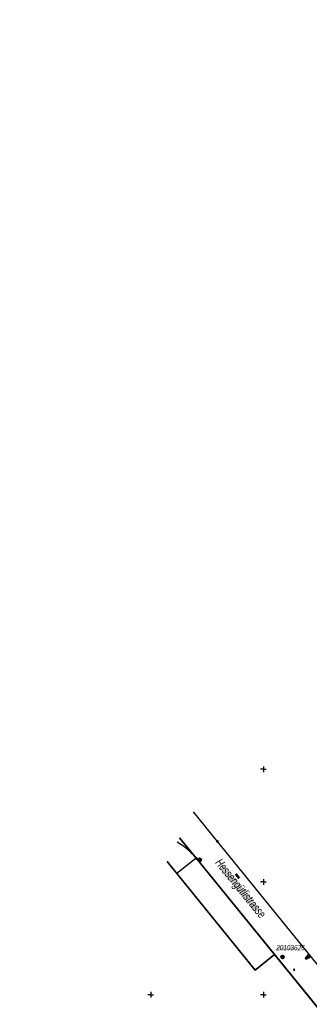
# Model space of a CAD drawing. Header units: metres. Extents: x 2695560 to 2696939, y 1260491 to 1262050.
# Tile 825 of 1005: x 2695997 to 2696061, y 1261823 to 1262041. Entities that reach past the tile are written whole.
import ezdxf

# ---------------------------------------------------------------- set-up
doc = ezdxf.new("R2010")
doc.units = ezdxf.units.M
doc.linetypes.add('AUSGEZOGEN', pattern=[0])
for name, color, linetype in [('XR$1$AV_Grenzpunkte', 7, 'AUSGEZOGEN'), ('XR$1$AV_Koordinatennetzpunkte', 7, 'AUSGEZOGEN'), ('XR$1$AV_Lagefixpunkt-Nr.', 7, 'AUSGEZOGEN'), ('XR$1$AV_Lagefixpunkte', 7, 'AUSGEZOGEN'), ('XR$1$AV_Linien (BB)', 7, 'AUSGEZOGEN'), ('XR$1$AV_Strassennamen', 7, 'AUSGEZOGEN'), ('XR$1$AV_Waldflächen', 7, 'AUSGEZOGEN'), ('XR$1$AW_LK_Schachtdeckel', 24, 'AUSGEZOGEN'), ('XR$1$EW_LK_Knoten', 1, 'AUSGEZOGEN'), ('XR$1$Liegenschaftsgrenzen', 7, 'AUSGEZOGEN'), ('XR$1$PFAV', 255, 'AUSGEZOGEN'), ('XR$1$PFAW', 255, 'AUSGEZOGEN'), ('XR$1$PFWA', 255, 'AUSGEZOGEN'), ('XR$1$RAEW', 8, 'AUSGEZOGEN'), ('XR$1$RP_Abstandslinie', 7, 'AUSGEZOGEN'), ('XR$1$WA_LK_Absperrarmatur', 171, 'AUSGEZOGEN'), ('XR$1$WA_LK_Hydrant', 171, 'AUSGEZOGEN')]:
    doc.layers.add(name, color=color, linetype=linetype)
doc.styles.add('ARIAL', font='arial.ttf')
pattern_1 = [(0, (30000, 30000), (15000, 15000), [15000, -15000]), (90, (30000, 30000), (-15000, 15000), [15000, -15000])]

# ---------------------------------------------------------------- blocks, each defined once
blk = doc.blocks.new('COMPLEXOBJECT_1472')
at = {"layer": 'XR$1$AV_Waldflächen', "transparency": 33554687}
h = blk.add_hatch(dxfattribs=at)
h.set_pattern_fill('MUSTER', scale=15000, style=0, pattern_type=2)
h.set_pattern_definition(pattern_1)
h.paths.add_polyline_path([(158.29, 1040.99), (158.29, 1040.99), (158.38, 1041.01)], flags=0)
h = blk.add_hatch(dxfattribs=at)
h.set_pattern_fill('MUSTER', scale=15000, style=0, pattern_type=2)
h.set_pattern_definition(pattern_1)
h.paths.add_polyline_path([(217.73, 935.79), (217.71, 935.82), (216.29, 924.7), (234.26, 878.02), (244.23, 862.69), (265.7, 832.61), (277.89, 817.86), (285.66, 813.67), (299.58, 806.15), (301.61, 816.2), (287.8, 822.24), (277.65, 833.34), (261.98, 858.8), (242.61, 897.3), (236.88, 909.46), (232.3, 920.7), (224.03, 943.8), (223.14, 946.01)], flags=0)
blk = doc.blocks.new('COMPLEXOBJECT_554')
at = {"layer": 'XR$1$AV_Linien (BB)', "color": 7, "linetype": 'AUSGEZOGEN', "transparency": 33554687}
blk.add_lwpolyline([(6116.77, 11764.31), (6039.81, 11858.98), (6034.46, 11865.55)], dxfattribs=at)
blk.add_arc((6272.02, 11890.46), 200.04, 219.0972, 233.6448, dxfattribs=at)
blk = doc.blocks.new('COMPLEXOBJECT_587')
at = {"layer": 'XR$1$AV_Linien (BB)', "color": 7, "linetype": 'AUSGEZOGEN', "transparency": 33554687}
blk.add_line((6052.44, 11833.9), (6112.12, 11760.53), dxfattribs=at)
blk.add_arc((6272.01, 11890.44), 206.02, 219.0948, 229.1285, dxfattribs=at)
blk = doc.blocks.new('COMPLEXOBJECT_1383')
at = {"layer": 'XR$1$Liegenschaftsgrenzen', "color": 7, "linetype": 'AUSGEZOGEN', "transparency": 33554687}
for p, q in [((6035.16, 11855.19), (6112.12, 11760.53)), ((6137.2, 11734.66), (6135.55, 11732.78))]:
    blk.add_line(p, q, dxfattribs=at)
for centre, radius, start, end in [((6272.01, 11890.44), 206.02, 219.0948, 229.1285), ((6281.86, 11903.59), 224.91, 229.4173, 236.0603)]:
    blk.add_arc(centre, radius, start, end, dxfattribs=at)
blk = doc.blocks.new('COMPLEXOBJECT_1401')
at = {"layer": 'XR$1$Liegenschaftsgrenzen', "color": 7, "linetype": 'AUSGEZOGEN', "transparency": 33554687}
blk.add_lwpolyline([(6116.77, 11764.31), (6039.81, 11858.98), (6034.46, 11865.55)], dxfattribs=at)
blk.add_arc((6272.02, 11890.46), 200.04, 219.0972, 233.6448, dxfattribs=at)
blk = doc.blocks.new('BWAV1')
at = {"layer": 'XR$1$PFAV', "transparency": 33554687}
blk.add_hatch(color=7, dxfattribs=at).paths.add_polyline_path([(0.67, 0), (0.66, 0.13), (0.62, 0.26), (0.55, 0.38), (0.46, 0.49), (0.35, 0.57), (0.23, 0.63), (0.1, 0.66), (-0.03, 0.67), (-0.17, 0.65), (-0.3, 0.6), (-0.41, 0.53), (-0.51, 0.44), (-0.59, 0.33), (-0.64, 0.2), (-0.67, 0.07), (-0.67, -0.07), (-0.64, -0.2), (-0.59, -0.33), (-0.51, -0.44), (-0.41, -0.53), (-0.3, -0.6), (-0.17, -0.65), (-0.03, -0.67), (0.1, -0.66), (0.23, -0.63), (0.35, -0.57), (0.46, -0.49), (0.55, -0.38), (0.62, -0.26), (0.66, -0.13)])
at = {"color": 7, "transparency": 33554687}
for radius, start, end in [(0.5, 91.1948, 268.8052), (0.326, 91.1948, 268.8052), (0.5, 268.8052, 91.1948), (0.326, 268.8052, 91.1948)]:
    blk.add_arc((0, 0), radius, start, end, dxfattribs=at)
at = {"layer": 'XR$1$PFAV', "transparency": 33554687}
blk.add_circle((0, 0), 0.5, dxfattribs=at)
blk = doc.blocks.new('BAV15')
at = {"layer": 'XR$1$PFAV', "transparency": 33554687}
blk.add_hatch(color=7, dxfattribs=at).paths.add_polyline_path([(0.5, 0), (0.49, 0.1), (0.46, 0.2), (0.41, 0.29), (0.34, 0.36), (0.26, 0.42), (0.17, 0.47), (0.08, 0.49), (-0.03, 0.5), (-0.13, 0.48), (-0.22, 0.45), (-0.31, 0.4), (-0.38, 0.33), (-0.44, 0.24), (-0.48, 0.15), (-0.5, 0.05), (-0.5, -0.05), (-0.48, -0.15), (-0.44, -0.24), (-0.38, -0.33), (-0.31, -0.4), (-0.22, -0.45), (-0.13, -0.48), (-0.03, -0.5), (0.08, -0.49), (0.17, -0.47), (0.26, -0.42), (0.34, -0.36), (0.41, -0.29), (0.46, -0.2), (0.49, -0.1)])
at = {"color": 7, "transparency": 33554687}
for start, end in [(90, 270), (270, 90)]:
    blk.add_arc((0, 0), 0.5, start, end, dxfattribs=at)
at = {"layer": 'XR$1$PFAV', "transparency": 33554687}
blk.add_circle((0, 0), 0.5, dxfattribs=at)
blk = doc.blocks.new('BAV2041')
at = {"color": 7, "transparency": 33554687}
for p, q in [((-0.05, 0), (-0.5, 0)), ((0, 0.5), (0, 0.05)), ((0.05, 0), (0.5, 0)), ((0, -0.05), (0, -0.5))]:
    blk.add_line(p, q, dxfattribs=at)
blk.add_circle((0, 0), 0.05, dxfattribs=at)
for start, end in [(90, 270), (270, 90)]:
    blk.add_arc((0, 0), 0.05, start, end, dxfattribs=at)
blk = doc.blocks.new('COMPLEXOBJECT_1450')
at = {"layer": 'XR$1$RP_Abstandslinie', "color": 7, "linetype": 'AUSGEZOGEN', "transparency": 33554687}
blk.add_line((6135.55, 11732.78), (6137.2, 11734.66), dxfattribs=at)
for points in [[(6112.12, 11760.53), (6052.44, 11833.9), (6048.15, 11830.46), (6028.62, 11854.52)], [(5995.94, 11792.8), (6013.22, 11788.67), (6037.82, 11777.43), (6039.73, 11776.64), (6034.33, 11768.9), (6046.86, 11758.48), (6090.6, 11736.04), (6098.77, 11738.42), (6128.11, 11707.9), (6144.46, 11709.6), (6155.43, 11717.58)]]:
    blk.add_lwpolyline(points, dxfattribs=at)
for centre, radius, start, end in [((6272.01, 11890.44), 206.02, 219.0948, 229.1285), ((6281.96, 11903.71), 225.06, 229.4195, 235.7929)]:
    blk.add_arc(centre, radius, start, end, dxfattribs=at)
blk = doc.blocks.new('BAW2088')
at = {"layer": 'XR$1$PFAW', "transparency": 33554687}
blk.add_hatch(color=253, dxfattribs=at).paths.add_polyline_path([(0.51, 0), (0.5, 0.1), (0.47, 0.2), (0.42, 0.29), (0.35, 0.36), (0.27, 0.42), (0.18, 0.47), (0.09, 0.49), (-0.01, 0.5), (-0.11, 0.48), (-0.21, 0.45), (-0.3, 0.4), (-0.37, 0.33), (-0.43, 0.24), (-0.47, 0.15), (-0.49, 0.05), (-0.49, -0.05), (-0.47, -0.15), (-0.43, -0.24), (-0.37, -0.33), (-0.3, -0.4), (-0.21, -0.45), (-0.11, -0.48), (-0.01, -0.5), (0.09, -0.49), (0.18, -0.47), (0.27, -0.42), (0.35, -0.36), (0.42, -0.29), (0.47, -0.2), (0.5, -0.1)])
at = {"transparency": 33554687}
for start, end in [(91.1948, 268.8052), (268.8052, 91.1948)]:
    blk.add_arc((0.01, 0), 0.5, start, end, dxfattribs=at)
at = {"layer": 'XR$1$PFAW', "transparency": 33554687}
blk.add_circle((0.01, 0), 0.5, dxfattribs=at)
blk = doc.blocks.new('BWA957')
at = {"true_color": 0x000000, "transparency": 33554687}
blk.add_hatch(color=18, dxfattribs=at).paths.add_polyline_path([(0.5, 0), (0.49, 0.1), (0.46, 0.2), (0.41, 0.29), (0.34, 0.36), (0.26, 0.42), (0.17, 0.47), (0.08, 0.49), (-0.03, 0.5), (-0.13, 0.48), (-0.22, 0.45), (-0.31, 0.4), (-0.38, 0.33), (-0.44, 0.24), (-0.48, 0.15), (-0.5, 0.05), (-0.5, -0.05), (-0.48, -0.15), (-0.44, -0.24), (-0.38, -0.33), (-0.31, -0.4), (-0.22, -0.45), (-0.13, -0.48), (-0.03, -0.5), (0.08, -0.49), (0.17, -0.47), (0.26, -0.42), (0.34, -0.36), (0.41, -0.29), (0.46, -0.2), (0.49, -0.1)])
at = {"transparency": 33554687}
for start, end in [(90, 180), (180, 270), (0, 90), (270, 0)]:
    blk.add_arc((0, 0), 0.5, start, end, dxfattribs=at)
blk = doc.blocks.new('BWA965')
at = {"layer": 'XR$1$PFWA', "transparency": 33554687}
blk.add_hatch(color=7, dxfattribs=at).paths.add_polyline_path([(0, 0.5), (-0.05, 0.5), (-0.1, 0.49), (-0.15, 0.48), (-0.2, 0.46), (-0.24, 0.44), (-0.29, 0.41), (-0.33, 0.38), (-0.36, 0.34), (-0.4, 0.31), (-0.42, 0.26), (-0.45, 0.22), (-0.47, 0.17), (-0.48, 0.13), (-0.49, 0.08), (-0.5, 0.03), (-0.5, -0.03), (-0.49, -0.08), (-0.48, -0.13), (-0.47, -0.17), (-0.45, -0.22), (-0.42, -0.26), (-0.4, -0.31), (-0.36, -0.34), (-0.33, -0.38), (-0.29, -0.41), (-0.24, -0.44), (-0.2, -0.46), (-0.15, -0.48), (-0.1, -0.49), (-0.05, -0.5), (0, -0.5), (0.05, -0.5), (0.1, -0.49), (0.15, -0.48), (0.2, -0.46), (0.24, -0.44), (0.29, -0.41), (0.33, -0.38), (0.36, -0.34), (0.4, -0.31), (0.42, -0.26), (0.45, -0.22), (0.47, -0.17), (0.48, -0.13), (0.49, -0.08), (0.5, -0.03), (0.5, 0.03), (0.49, 0.08), (0.48, 0.13), (0.47, 0.17), (0.45, 0.22), (0.42, 0.26), (0.4, 0.31), (0.36, 0.34), (0.33, 0.38), (0.29, 0.41), (0.24, 0.44), (0.2, 0.46), (0.15, 0.48), (0.1, 0.49), (0.05, 0.5)])
at = {"transparency": 33554687}
blk.add_line((0, 0.5), (0, -0.5), dxfattribs=at)
for start, end in [(90, 270), (270, 90)]:
    blk.add_arc((0, 0), 0.5, start, end, dxfattribs=at)
blk = doc.blocks.new('BEW957')
at = {"layer": 'XR$1$RAEW', "transparency": 33554687}
blk.add_hatch(color=1, dxfattribs=at).paths.add_polyline_path([(-0.5, 0), (-0.5, -0.05), (-0.49, -0.1), (-0.48, -0.15), (-0.46, -0.2), (-0.44, -0.24), (-0.41, -0.29), (-0.38, -0.33), (-0.34, -0.36), (-0.31, -0.4), (-0.26, -0.42), (-0.22, -0.45), (-0.17, -0.47), (-0.13, -0.48), (-0.08, -0.49), (-0.03, -0.5), (0.03, -0.5), (0.08, -0.49), (0.13, -0.48), (0.17, -0.47), (0.22, -0.45), (0.26, -0.42), (0.31, -0.4), (0.34, -0.36), (0.38, -0.33), (0.41, -0.29), (0.44, -0.24), (0.46, -0.2), (0.48, -0.15), (0.49, -0.1), (0.5, -0.05), (0.5, 0), (0.5, 0.05), (0.49, 0.1), (0.48, 0.15), (0.46, 0.2), (0.44, 0.24), (0.41, 0.29), (0.38, 0.33), (0.34, 0.36), (0.31, 0.4), (0.26, 0.42), (0.22, 0.45), (0.17, 0.47), (0.13, 0.48), (0.08, 0.49), (0.03, 0.5), (-0.03, 0.5), (-0.08, 0.49), (-0.13, 0.48), (-0.17, 0.47), (-0.22, 0.45), (-0.26, 0.42), (-0.31, 0.4), (-0.34, 0.36), (-0.38, 0.33), (-0.41, 0.29), (-0.44, 0.24), (-0.46, 0.2), (-0.48, 0.15), (-0.49, 0.1), (-0.5, 0.05)])
at = {"color": 1, "transparency": 33554687}
for start, end in [(90, 180), (180, 270), (0, 90), (270, 0)]:
    blk.add_arc((0, 0), 0.5, start, end, dxfattribs=at)
at = {"layer": 'XR$1$RAEW', "color": 1, "transparency": 33554687}
blk.add_circle((0, 0), 0.5, dxfattribs=at)

msp = doc.modelspace()

# ---------------------------------------------------------------- hatches: boundary and pattern name
at = {"transparency": 33554687}
for points in [[(2696042.29, 1261853.49), (2696041.29, 1261852.67), (2696049.16, 1261842.99), (2696050.16, 1261843.8)], [(2696045.05, 1261851.76), (2696044.61, 1261851.4), (2696045.39, 1261850.43), (2696045.83, 1261850.79)], [(2696053.81, 1261835.25), (2696053.81, 1261834.65), (2696057.71, 1261834.65), (2696057.71, 1261835.25)]]:
    msp.add_hatch(color=7, dxfattribs=at).paths.add_polyline_path(points)
at = {"layer": 'XR$1$AV_Waldflächen', "transparency": 33554687}
h = msp.add_hatch(dxfattribs=at)
h.set_pattern_fill('MUSTER', scale=15000, style=0, pattern_type=2)
h.set_pattern_definition([(0, (2725855, 1291000), (15000, 15000), [15000, -15000]), (90, (2725855, 1291000), (-15000, 15000), [15000, -15000])])
h.paths.add_polyline_path([(2696029.6, 1261854.34), (2696012.03, 1261821.16), (2696012.85, 1261820.72), (2696013.35, 1261820.45), (2696013.84, 1261820.17), (2696014.33, 1261819.89), (2696014.82, 1261819.61), (2696015.31, 1261819.32), (2696015.8, 1261819.04), (2696016.29, 1261818.76), (2696016.78, 1261818.47), (2696017.26, 1261818.19), (2696017.75, 1261817.9), (2696018.24, 1261817.61), (2696018.72, 1261817.32), (2696019.21, 1261817.03), (2696019.69, 1261816.74), (2696020.17, 1261816.44), (2696020.66, 1261816.15), (2696021.14, 1261815.85), (2696021.62, 1261815.56), (2696022.1, 1261815.26), (2696022.58, 1261814.96), (2696023.06, 1261814.66), (2696023.54, 1261814.36), (2696024.02, 1261814.06), (2696024.49, 1261813.76), (2696024.97, 1261813.45), (2696025.45, 1261813.15), (2696025.92, 1261812.84), (2696026.4, 1261812.53), (2696026.87, 1261812.22), (2696027.34, 1261811.92), (2696027.81, 1261811.6), (2696046.51, 1261797.93), (2696046.83, 1261797.7), (2696047.15, 1261797.47), (2696047.46, 1261797.23), (2696047.78, 1261797), (2696048.09, 1261796.76), (2696048.4, 1261796.52), (2696048.72, 1261796.29), (2696049.03, 1261796.05), (2696049.34, 1261795.81), (2696049.65, 1261795.57), (2696049.96, 1261795.33), (2696050.27, 1261795.09), (2696050.58, 1261794.84), (2696050.89, 1261794.6), (2696051.2, 1261794.36), (2696051.51, 1261794.11), (2696051.82, 1261793.87), (2696052.12, 1261793.62), (2696052.43, 1261793.37), (2696052.73, 1261793.12), (2696053.04, 1261792.88), (2696053.34, 1261792.63), (2696053.64, 1261792.38), (2696053.95, 1261792.12), (2696054.25, 1261791.87), (2696054.55, 1261791.62), (2696054.85, 1261791.37), (2696055.15, 1261791.11), (2696055.45, 1261790.86), (2696055.75, 1261790.6), (2696056.05, 1261790.34), (2696061.9, 1261785.58), (2696070.78, 1261778.35), (2696074.2, 1261775.63), (2696078.07, 1261772.97), (2696118.03, 1261748.37), (2696118.4, 1261748.13), (2696118.78, 1261747.89), (2696119.15, 1261747.64), (2696119.52, 1261747.4), (2696119.89, 1261747.15), (2696120.26, 1261746.9), (2696120.63, 1261746.65), (2696121, 1261746.4), (2696121.36, 1261746.15), (2696121.73, 1261745.89), (2696122.09, 1261745.63), (2696122.45, 1261745.37), (2696122.81, 1261745.11), (2696123.17, 1261744.85), (2696123.53, 1261744.58), (2696123.88, 1261744.31), (2696124.24, 1261744.04), (2696124.59, 1261743.77), (2696124.94, 1261743.5), (2696125.29, 1261743.22), (2696125.64, 1261742.95), (2696125.99, 1261742.67), (2696126.34, 1261742.39), (2696126.68, 1261742.11), (2696127.02, 1261741.82), (2696127.37, 1261741.54), (2696127.71, 1261741.25), (2696128.05, 1261740.96), (2696128.38, 1261740.67), (2696128.72, 1261740.38), (2696129.05, 1261740.09), (2696137.47, 1261733.67), (2696138.17, 1261734.47), (2696137.29, 1261735.23), (2696136.42, 1261736), (2696135.55, 1261736.78), (2696134.68, 1261737.56), (2696133.82, 1261738.34), (2696132.97, 1261739.13), (2696132.12, 1261739.92), (2696131.27, 1261740.72), (2696130.43, 1261741.52), (2696129.59, 1261742.33), (2696128.76, 1261743.14), (2696127.93, 1261743.96), (2696127.1, 1261744.78), (2696126.28, 1261745.61), (2696125.47, 1261746.44), (2696124.66, 1261747.27), (2696123.85, 1261748.11), (2696123.05, 1261748.96), (2696122.26, 1261749.81), (2696121.47, 1261750.66), (2696120.68, 1261751.52), (2696119.9, 1261752.38), (2696119.12, 1261753.25), (2696118.35, 1261754.12), (2696117.58, 1261755), (2696116.82, 1261755.88), (2696116.07, 1261756.76), (2696115.31, 1261757.65), (2696114.57, 1261758.54), (2696113.83, 1261759.44), (2696113.09, 1261760.34), (2696053.41, 1261833.71), (2696049.12, 1261830.27), (2696031.77, 1261851.67)], flags=0)

# ---------------------------------------------------------------- linework, layer by layer
at = {"layer": 'XR$1$AV_Linien (BB)', "color": 7, "linetype": 'AUSGEZOGEN', "transparency": 33554687}
for p, q in [((2696036.04, 1261855.11), (2696032.38, 1261859.61)), ((2696029.6, 1261854.34), (2696031.77, 1261851.67)), ((2696036.04, 1261855.11), (2696031.77, 1261851.67))]:
    msp.add_line(p, q, dxfattribs=at)
for points in [[(2696053.41, 1261833.71), (2696036.13, 1261855), (2696036.04, 1261855.11)], [(2696031.77, 1261851.67), (2696049.12, 1261830.27), (2696053.41, 1261833.71)]]:
    msp.add_lwpolyline(points, dxfattribs=at)
msp.add_arc((2696024.46, 1261845.5), 15.05, 39.6538, 60.5446, dxfattribs=at)
at = {"layer": 'XR$1$Liegenschaftsgrenzen', "color": 7, "linetype": 'AUSGEZOGEN', "transparency": 33554687}
msp.add_line((2696032.39, 1261859.61), (2696036.13, 1261855), dxfattribs=at)
msp.add_arc((2696024.46, 1261845.5), 15.05, 39.1341, 60.5496, dxfattribs=at)

# ---------------------------------------------------------------- block references
at = {"layer": 'XR$1$AV_Grenzpunkte', "color": 7, "linetype": 'AUSGEZOGEN', "lineweight": -3, "transparency": 33554687, "xscale": 0.3249999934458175, "yscale": 0.3249999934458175}
for p in [(2696040.78, 1261858.79), (2696036.13, 1261855)]:
    msp.add_blockref('BAV15', p, dxfattribs=at)
at = {"layer": 'XR$1$AV_Koordinatennetzpunkte', "color": 7, "linetype": 'AUSGEZOGEN', "lineweight": -3, "transparency": 33554687, "xscale": 1.25, "yscale": 1.25}
for p in [(2696050.97, 1261874.81), (2696050.97, 1261849.81), (2696025.97, 1261824.81), (2696050.97, 1261824.81)]:
    msp.add_blockref('BAV2041', p, dxfattribs=at)
at = {"layer": 'XR$1$AV_Lagefixpunkte', "color": 7, "linetype": 'AUSGEZOGEN', "lineweight": -3, "transparency": 33554687, "xscale": 0.7199999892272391, "yscale": 0.7199999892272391}
msp.add_blockref('BWAV1', (2696055.21, 1261833.17, 441.81), dxfattribs=at)
at = {"layer": 'XR$1$AV_Linien (BB)', "color": 7, "linetype": 'AUSGEZOGEN', "lineweight": -3, "transparency": 33554687}
for name in ['COMPLEXOBJECT_554', 'COMPLEXOBJECT_587']:
    msp.add_blockref(name, (2690000.97, 1249999.81), dxfattribs=at)
at = {"layer": 'XR$1$AV_Waldflächen', "color": 7, "transparency": 33554687}
msp.add_blockref('COMPLEXOBJECT_1472', (2695855, 1261000), dxfattribs=at)
at = {"layer": 'XR$1$AW_LK_Schachtdeckel', "color": 24, "linetype": 'AUSGEZOGEN', "lineweight": -3, "transparency": 33554687, "xscale": 0.7578193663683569, "yscale": 0.7578193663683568, "rotation": 308.470225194}
msp.add_blockref('BAW2088', (2696036.84, 1261854.7), dxfattribs=at)
at = {"layer": 'XR$1$EW_LK_Knoten', "color": 1, "linetype": 'AUSGEZOGEN', "lineweight": -3, "transparency": 33554687, "xscale": 0.2749999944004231, "yscale": 0.2749999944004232, "rotation": 216.8621999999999}
msp.add_blockref('BEW957', (2696057.78, 1261830.33), dxfattribs=at)
at = {"layer": 'XR$1$Liegenschaftsgrenzen', "color": 7, "linetype": 'AUSGEZOGEN', "lineweight": -3, "transparency": 33554687}
for name in ['COMPLEXOBJECT_1401', 'COMPLEXOBJECT_1383']:
    msp.add_blockref(name, (2690000.97, 1249999.81), dxfattribs=at)
at = {"layer": 'XR$1$RP_Abstandslinie', "color": 7, "linetype": 'AUSGEZOGEN', "lineweight": -3, "transparency": 33554687}
msp.add_blockref('COMPLEXOBJECT_1450', (2690000.97, 1249999.81), dxfattribs=at)
at = {"layer": 'XR$1$WA_LK_Absperrarmatur', "color": 171, "linetype": 'AUSGEZOGEN', "lineweight": -3, "transparency": 33554687, "xscale": 0.4755282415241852, "yscale": 0.4755282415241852, "rotation": 37.18114364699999}
msp.add_blockref('BWA965', (2696060.5, 1261832.93), dxfattribs=at)
at = {"layer": 'XR$1$WA_LK_Hydrant', "color": 171, "linetype": 'AUSGEZOGEN', "lineweight": -3, "transparency": 33554687, "xscale": 0.7499999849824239, "yscale": 0.7499999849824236, "rotation": 37.18114369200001}
msp.add_blockref('BWA957', (2696061.03, 1261833.33), dxfattribs=at)

# ---------------------------------------------------------------- texts
at = {"layer": 'XR$1$AV_Lagefixpunkt-Nr.', "color": 7, "transparency": 33554687, "insert": (2696053.81, 1261834.65), "char_height": 1.1621, "width": 5.5023, "attachment_point": 7, "style": 'ARIAL'}
msp.add_mtext('\\A1;{\\fArial|i1|b0;\\H1.162102;\\W0.700000;\\C7;20103626}\\P', dxfattribs=at)
at = {"layer": 'XR$1$AV_Strassennamen', "color": 7, "transparency": 33554687, "insert": (2696045.72, 1261848.23), "char_height": 1.9368, "width": 16.77, "attachment_point": 5, "rotation": 309.1113, "style": 'ARIAL'}
msp.add_mtext('\\A1;{\\fArial|i1|b0;\\H1.936838;\\W0.700000;\\C7;Hessengütlistrasse}\\P', dxfattribs=at)

doc.saveas('drawing.dxf')
